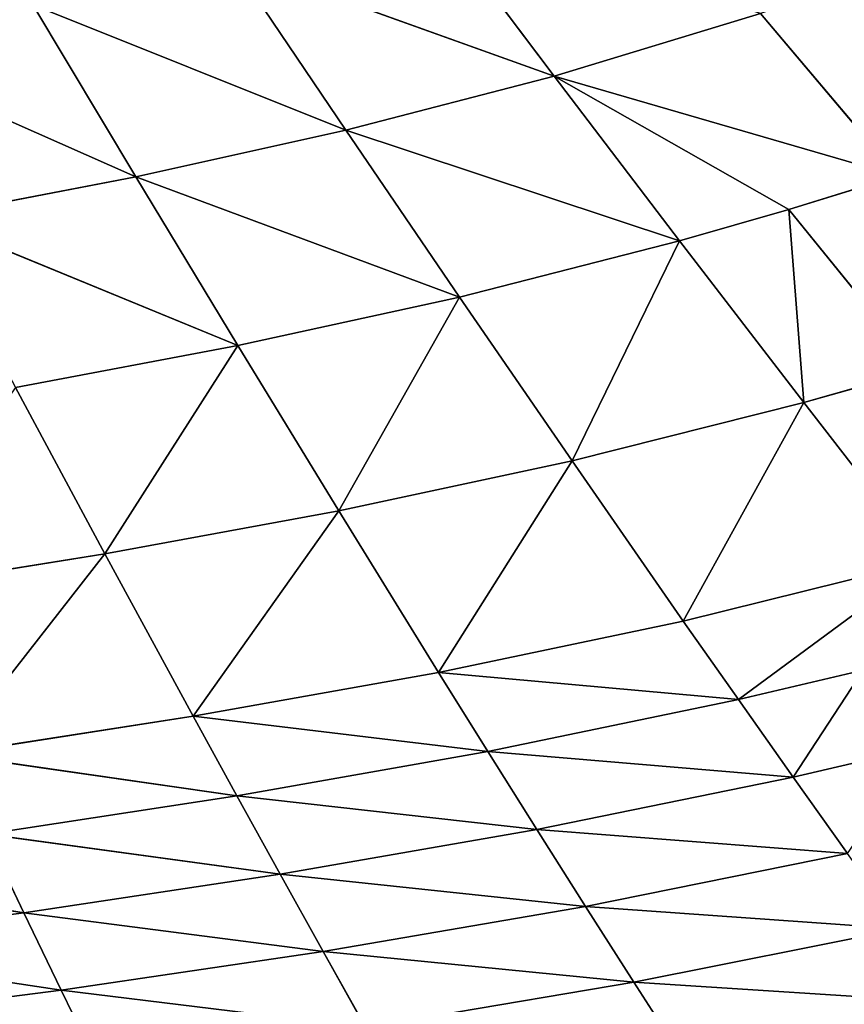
# Model space of a CAD drawing. Extents: x 0 to 605, y 0 to 400.
# Tile 748 of 1056: x 363 to 392, y 57 to 92. Entities that reach past the tile are written whole.
import ezdxf

# ---------------------------------------------------------------- set-up
doc = ezdxf.new("R2010")
doc.units = 0
doc.header["$LTSCALE"] = 25.4
doc.layers.get('0').update_dxf_attribs({"linetype": 'CONTINUOUS'})

# ---------------------------------------------------------------- blocks, each defined once
blk = doc.blocks.new('ATLANTA610_-_S_STL')
at = {"color": 0}
for p, q in [((384.864, 49.078, 342.05), (386.554, 50.821, 344.682)), ((384.864, 49.078, 342.05), (386.554, 50.821, 344.682)), ((384.864, 49.078, 342.05), (396.189, 50.413, 342.779)), ((384.864, 49.078, 342.05), (396.189, 50.413, 342.779)), ((365.967, 49.889, 345.01), (364.659, 48.206, 342.325)), ((365.967, 49.889, 345.01), (364.659, 48.206, 342.325)), ((375.405, 49.479, 343.647), (364.659, 48.206, 342.325)), ((375.405, 49.479, 343.647), (364.659, 48.206, 342.325)), ((375.405, 49.479, 343.647), (373.898, 47.814, 340.964)), ((375.405, 49.479, 343.647), (373.898, 47.814, 340.964)), ((384.864, 49.078, 342.05), (375.405, 49.479, 343.647)), ((384.864, 49.078, 342.05), (375.405, 49.479, 343.647)), ((384.864, 49.078, 342.05), (373.898, 47.814, 340.964)), ((384.864, 49.078, 342.05), (373.898, 47.814, 340.964)), ((384.864, 49.078, 342.05), (383.16, 47.432, 339.375)), ((384.864, 49.078, 342.05), (383.16, 47.432, 339.375)), ((394.303, 48.688, 340.162), (384.864, 49.078, 342.05)), ((394.303, 48.688, 340.162), (384.864, 49.078, 342.05)), ((394.303, 48.688, 340.162), (383.16, 47.432, 339.375)), ((394.303, 48.688, 340.162), (383.16, 47.432, 339.375)), ((355.466, 48.605, 343.507), (364.659, 48.206, 342.325)), ((355.466, 48.605, 343.507), (364.659, 48.206, 342.325)), ((354.344, 46.996, 340.776), (364.659, 48.206, 342.325)), ((354.344, 46.996, 340.776), (364.659, 48.206, 342.325)), ((363.339, 46.616, 339.593), (364.659, 48.206, 342.325)), ((363.339, 46.616, 339.593), (364.659, 48.206, 342.325)), ((364.659, 48.206, 342.325), (373.898, 47.814, 340.964)), ((364.659, 48.206, 342.325), (373.898, 47.814, 340.964)), ((363.339, 46.616, 339.593), (373.898, 47.814, 340.964)), ((363.339, 46.616, 339.593), (373.898, 47.814, 340.964)), ((372.38, 46.243, 338.237), (373.898, 47.814, 340.964)), ((372.38, 46.243, 338.237), (373.898, 47.814, 340.964)), ((373.898, 47.814, 340.964), (383.16, 47.432, 339.375)), ((373.898, 47.814, 340.964), (383.16, 47.432, 339.375)), ((372.38, 46.243, 338.237), (383.16, 47.432, 339.375)), ((372.38, 46.243, 338.237), (383.16, 47.432, 339.375)), ((381.441, 45.879, 336.659), (383.16, 47.432, 339.375)), ((381.441, 45.879, 336.659), (383.16, 47.432, 339.375)), ((383.16, 47.432, 339.375), (392.401, 47.06, 337.503)), ((383.16, 47.432, 339.375), (392.401, 47.06, 337.503)), ((354.344, 46.996, 340.776), (363.339, 46.616, 339.593)), ((354.344, 46.996, 340.776), (363.339, 46.616, 339.593)), ((381.441, 45.879, 336.659), (392.401, 47.06, 337.503)), ((381.441, 45.879, 336.659), (392.401, 47.06, 337.503)), ((390.483, 45.525, 334.804), (392.401, 47.06, 337.503)), ((390.483, 45.525, 334.804), (392.401, 47.06, 337.503)), ((363.339, 46.616, 339.593), (353.213, 45.476, 337.999)), ((363.339, 46.616, 339.593), (353.213, 45.476, 337.999)), ((363.339, 46.616, 339.593), (362.009, 45.115, 336.818)), ((363.339, 46.616, 339.593), (362.009, 45.115, 336.818)), ((363.339, 46.616, 339.593), (372.38, 46.243, 338.237)), ((363.339, 46.616, 339.593), (372.38, 46.243, 338.237)), ((372.38, 46.243, 338.237), (362.009, 45.115, 336.818)), ((372.38, 46.243, 338.237), (362.009, 45.115, 336.818)), ((372.38, 46.243, 338.237), (370.85, 44.761, 335.468)), ((372.38, 46.243, 338.237), (370.85, 44.761, 335.468)), ((372.38, 46.243, 338.237), (381.441, 45.879, 336.659)), ((372.38, 46.243, 338.237), (381.441, 45.879, 336.659)), ((381.441, 45.879, 336.659), (370.85, 44.761, 335.468)), ((381.441, 45.879, 336.659), (370.85, 44.761, 335.468)), ((381.441, 45.879, 336.659), (379.711, 44.416, 333.903)), ((381.441, 45.879, 336.659), (379.711, 44.416, 333.903)), ((381.441, 45.879, 336.659), (390.483, 45.525, 334.804)), ((381.441, 45.879, 336.659), (390.483, 45.525, 334.804)), ((390.483, 45.525, 334.804), (379.711, 44.416, 333.903)), ((390.483, 45.525, 334.804), (379.711, 44.416, 333.903)), ((390.483, 45.525, 334.804), (388.552, 44.081, 332.068)), ((390.483, 45.525, 334.804), (388.552, 44.081, 332.068)), ((390.483, 45.525, 334.804), (392.952, 43.918, 331.032)), ((390.483, 45.525, 334.804), (392.952, 43.918, 331.032)), ((390.483, 45.525, 334.804), (394.983, 45.353, 333.756)), ((390.483, 45.525, 334.804), (394.983, 45.353, 333.756)), ((370.85, 44.761, 335.468), (362.009, 45.115, 336.818)), ((370.85, 44.761, 335.468), (362.009, 45.115, 336.818)), ((360.67, 43.7, 334), (370.85, 44.761, 335.468)), ((360.67, 43.7, 334), (370.85, 44.761, 335.468)), ((369.309, 43.365, 332.659), (370.85, 44.761, 335.468)), ((369.309, 43.365, 332.659), (370.85, 44.761, 335.468)), ((379.711, 44.416, 333.903), (370.85, 44.761, 335.468)), ((379.711, 44.416, 333.903), (370.85, 44.761, 335.468)), ((369.309, 43.365, 332.659), (379.711, 44.416, 333.903)), ((369.309, 43.365, 332.659), (379.711, 44.416, 333.903)), ((377.968, 43.039, 331.108), (379.711, 44.416, 333.903)), ((377.968, 43.039, 331.108), (379.711, 44.416, 333.903)), ((388.552, 44.081, 332.068), (379.711, 44.416, 333.903)), ((388.552, 44.081, 332.068), (379.711, 44.416, 333.903)), ((377.968, 43.039, 331.108), (388.552, 44.081, 332.068)), ((377.968, 43.039, 331.108), (388.552, 44.081, 332.068)), ((386.608, 42.723, 329.295), (388.552, 44.081, 332.068)), ((386.608, 42.723, 329.295), (388.552, 44.081, 332.068)), ((392.952, 43.918, 331.032), (388.552, 44.081, 332.068)), ((392.952, 43.918, 331.032), (388.552, 44.081, 332.068)), ((395.188, 42.418, 327.168), (388.552, 44.081, 332.068)), ((395.188, 42.418, 327.168), (388.552, 44.081, 332.068)), ((360.67, 43.7, 334), (366.197, 40.815, 326.925)), ((360.67, 43.7, 334), (369.309, 43.365, 332.659)), ((360.67, 43.7, 334), (366.197, 40.815, 326.925)), ((360.67, 43.7, 334), (369.309, 43.365, 332.659)), ((369.309, 43.365, 332.659), (366.197, 40.815, 326.925)), ((369.309, 43.365, 332.659), (366.197, 40.815, 326.925)), ((369.309, 43.365, 332.659), (377.968, 43.039, 331.108)), ((374.449, 40.527, 325.408), (369.309, 43.365, 332.659)), ((374.449, 40.527, 325.408), (369.309, 43.365, 332.659)), ((369.309, 43.365, 332.659), (377.968, 43.039, 331.108)), ((377.968, 43.039, 331.108), (374.449, 40.527, 325.408)), ((377.968, 43.039, 331.108), (374.449, 40.527, 325.408)), ((377.968, 43.039, 331.108), (382.682, 40.248, 323.644)), ((377.968, 43.039, 331.108), (382.682, 40.248, 323.644)), ((377.968, 43.039, 331.108), (386.608, 42.723, 329.295)), ((377.968, 43.039, 331.108), (386.608, 42.723, 329.295)), ((382.682, 40.248, 323.644), (386.608, 42.723, 329.295)), ((382.682, 40.248, 323.644), (386.608, 42.723, 329.295)), ((386.608, 42.723, 329.295), (390.858, 39.98, 321.583)), ((386.608, 42.723, 329.295), (390.858, 39.98, 321.583)), ((386.608, 42.723, 329.295), (395.188, 42.418, 327.168)), ((386.608, 42.723, 329.295), (395.188, 42.418, 327.168)), ((390.858, 39.98, 321.583), (395.188, 42.418, 327.168)), ((390.858, 39.98, 321.583), (395.188, 42.418, 327.168)), ((357.964, 41.111, 328.244), (366.197, 40.815, 326.925)), ((357.964, 41.111, 328.244), (366.197, 40.815, 326.925)), ((363.048, 38.561, 321.047), (366.197, 40.815, 326.925)), ((363.048, 38.561, 321.047), (366.197, 40.815, 326.925)), ((366.197, 40.815, 326.925), (370.888, 38.31, 319.572)), ((374.449, 40.527, 325.408), (366.197, 40.815, 326.925)), ((374.449, 40.527, 325.408), (366.197, 40.815, 326.925)), ((366.197, 40.815, 326.925), (370.888, 38.31, 319.572)), ((374.449, 40.527, 325.408), (370.888, 38.31, 319.572)), ((374.449, 40.527, 325.408), (370.888, 38.31, 319.572)), ((382.682, 40.248, 323.644), (374.449, 40.527, 325.408)), ((382.682, 40.248, 323.644), (374.449, 40.527, 325.408)), ((378.711, 38.067, 317.863), (374.449, 40.527, 325.408)), ((378.711, 38.067, 317.863), (374.449, 40.527, 325.408)), ((382.682, 40.248, 323.644), (378.711, 38.067, 317.863)), ((382.682, 40.248, 323.644), (378.711, 38.067, 317.863)), ((382.682, 40.248, 323.644), (386.48, 37.833, 315.874)), ((382.682, 40.248, 323.644), (386.48, 37.833, 315.874)), ((382.682, 40.248, 323.644), (390.858, 39.98, 321.583)), ((382.682, 40.248, 323.644), (390.858, 39.98, 321.583)), ((386.48, 37.833, 315.874), (390.858, 39.98, 321.583)), ((386.48, 37.833, 315.874), (390.858, 39.98, 321.583)), ((390.858, 39.98, 321.583), (390.335, 37.72, 314.764)), ((390.858, 39.98, 321.583), (390.335, 37.72, 314.764)), ((390.335, 37.72, 314.764), (394.915, 39.849, 320.43)), ((390.335, 37.72, 314.764), (394.915, 39.849, 320.43)), ((390.858, 39.98, 321.583), (394.915, 39.849, 320.43)), ((390.858, 39.98, 321.583), (394.915, 39.849, 320.43)), ((359.866, 36.571, 315.038), (370.888, 38.31, 319.572)), ((359.866, 36.571, 315.038), (370.888, 38.31, 319.572)), ((363.048, 38.561, 321.047), (370.888, 38.31, 319.572)), ((363.048, 38.561, 321.047), (370.888, 38.31, 319.572)), ((370.888, 38.31, 319.572), (367.291, 36.355, 313.611)), ((370.888, 38.31, 319.572), (367.291, 36.355, 313.611)), ((378.711, 38.067, 317.863), (370.888, 38.31, 319.572)), ((378.711, 38.067, 317.863), (370.888, 38.31, 319.572)), ((378.711, 38.067, 317.863), (367.291, 36.355, 313.611)), ((378.711, 38.067, 317.863), (367.291, 36.355, 313.611)), ((374.7, 36.146, 311.963), (378.711, 38.067, 317.863)), ((374.7, 36.146, 311.963), (378.711, 38.067, 317.863)), ((386.48, 37.833, 315.874), (378.711, 38.067, 317.863)), ((386.48, 37.833, 315.874), (378.711, 38.067, 317.863)), ((386.48, 37.833, 315.874), (374.7, 36.146, 311.963)), ((386.48, 37.833, 315.874), (374.7, 36.146, 311.963)), ((386.48, 37.833, 315.874), (382.057, 35.945, 310.053)), ((386.48, 37.833, 315.874), (382.057, 35.945, 310.053)), ((382.057, 35.945, 310.053), (390.335, 37.72, 314.764)), ((382.057, 35.945, 310.053), (390.335, 37.72, 314.764)), ((386.48, 37.833, 315.874), (390.335, 37.72, 314.764)), ((386.48, 37.833, 315.874), (390.335, 37.72, 314.764)), ((389.337, 35.752, 307.848), (394.166, 37.609, 313.573)), ((389.337, 35.752, 307.848), (394.166, 37.609, 313.573)), ((390.335, 37.72, 314.764), (394.166, 37.609, 313.573)), ((390.335, 37.72, 314.764), (394.166, 37.609, 313.573)), ((359.866, 36.571, 315.038), (367.291, 36.355, 313.611)), ((359.866, 36.571, 315.038), (367.291, 36.355, 313.611)), ((356.655, 34.815, 308.908), (367.291, 36.355, 313.611)), ((356.655, 34.815, 308.908), (367.291, 36.355, 313.611)), ((367.291, 36.355, 313.611), (363.661, 34.631, 307.535)), ((367.291, 36.355, 313.611), (363.661, 34.631, 307.535)), ((374.7, 36.146, 311.963), (367.291, 36.355, 313.611)), ((374.7, 36.146, 311.963), (367.291, 36.355, 313.611)), ((374.7, 36.146, 311.963), (363.661, 34.631, 307.535)), ((374.7, 36.146, 311.963), (363.661, 34.631, 307.535)), ((370.652, 34.453, 305.956), (374.7, 36.146, 311.963)), ((370.652, 34.453, 305.956), (374.7, 36.146, 311.963)), ((382.057, 35.945, 310.053), (370.652, 34.453, 305.956)), ((382.057, 35.945, 310.053), (370.652, 34.453, 305.956)), ((382.057, 35.945, 310.053), (374.7, 36.146, 311.963)), ((382.057, 35.945, 310.053), (374.7, 36.146, 311.963)), ((382.057, 35.945, 310.053), (377.595, 34.282, 304.129)), ((382.057, 35.945, 310.053), (377.595, 34.282, 304.129)), ((382.057, 35.945, 310.053), (389.337, 35.752, 307.848)), ((382.057, 35.945, 310.053), (389.337, 35.752, 307.848))]:
    blk.add_line(p, q, dxfattribs=at)
mesh = blk.add_polyface(dxfattribs=at)
corners = [(398.058, 52.24, 345.354), (396.189, 50.413, 342.779), (386.554, 50.821, 344.682)]
mesh.append_faces([[corners[k] for k in face] for face in [(0, 1, 2)]], dxfattribs={"color": 0})
mesh = blk.add_polyface(dxfattribs=at)
corners = [(386.554, 50.821, 344.682), (384.864, 49.078, 342.05), (375.405, 49.479, 343.647)]
mesh.append_faces([[corners[k] for k in face] for face in [(0, 1, 2)]], dxfattribs={"color": 0})
mesh = blk.add_polyface(dxfattribs=at)
corners = [(386.554, 50.821, 344.682), (396.189, 50.413, 342.779), (384.864, 49.078, 342.05)]
mesh.append_faces([[corners[k] for k in face] for face in [(0, 1, 2)]], dxfattribs={"color": 0})
mesh = blk.add_polyface(dxfattribs=at)
corners = [(396.189, 50.413, 342.779), (394.303, 48.688, 340.162), (384.864, 49.078, 342.05)]
mesh.append_faces([[corners[k] for k in face] for face in [(0, 1, 2)]], dxfattribs={"color": 0})
mesh = blk.add_polyface(dxfattribs=at)
corners = [(365.967, 49.889, 345.01), (364.659, 48.206, 342.325), (355.466, 48.605, 343.507)]
mesh.append_faces([[corners[k] for k in face] for face in [(0, 1, 2)]], dxfattribs={"color": 0})
mesh = blk.add_polyface(dxfattribs=at)
corners = [(365.967, 49.889, 345.01), (375.405, 49.479, 343.647), (364.659, 48.206, 342.325)]
mesh.append_faces([[corners[k] for k in face] for face in [(0, 1, 2)]], dxfattribs={"color": 0})
mesh = blk.add_polyface(dxfattribs=at)
corners = [(375.405, 49.479, 343.647), (373.898, 47.814, 340.964), (364.659, 48.206, 342.325)]
mesh.append_faces([[corners[k] for k in face] for face in [(0, 1, 2)]], dxfattribs={"color": 0})
mesh = blk.add_polyface(dxfattribs=at)
corners = [(375.405, 49.479, 343.647), (384.864, 49.078, 342.05), (373.898, 47.814, 340.964)]
mesh.append_faces([[corners[k] for k in face] for face in [(0, 1, 2)]], dxfattribs={"color": 0})
mesh = blk.add_polyface(dxfattribs=at)
corners = [(384.864, 49.078, 342.05), (383.16, 47.432, 339.375), (373.898, 47.814, 340.964)]
mesh.append_faces([[corners[k] for k in face] for face in [(0, 1, 2)]], dxfattribs={"color": 0})
mesh = blk.add_polyface(dxfattribs=at)
corners = [(384.864, 49.078, 342.05), (394.303, 48.688, 340.162), (383.16, 47.432, 339.375)]
mesh.append_faces([[corners[k] for k in face] for face in [(0, 1, 2)]], dxfattribs={"color": 0})
mesh = blk.add_polyface(dxfattribs=at)
corners = [(394.303, 48.688, 340.162), (392.401, 47.06, 337.503), (383.16, 47.432, 339.375)]
mesh.append_faces([[corners[k] for k in face] for face in [(0, 1, 2)]], dxfattribs={"color": 0})
mesh = blk.add_polyface(dxfattribs=at)
corners = [(355.466, 48.605, 343.507), (364.659, 48.206, 342.325), (354.344, 46.996, 340.776)]
mesh.append_faces([[corners[k] for k in face] for face in [(0, 1, 2)]], dxfattribs={"color": 0})
mesh = blk.add_polyface(dxfattribs=at)
corners = [(364.659, 48.206, 342.325), (363.339, 46.616, 339.593), (354.344, 46.996, 340.776)]
mesh.append_faces([[corners[k] for k in face] for face in [(0, 1, 2)]], dxfattribs={"color": 0})
mesh = blk.add_polyface(dxfattribs=at)
corners = [(364.659, 48.206, 342.325), (373.898, 47.814, 340.964), (363.339, 46.616, 339.593)]
mesh.append_faces([[corners[k] for k in face] for face in [(0, 1, 2)]], dxfattribs={"color": 0})
mesh = blk.add_polyface(dxfattribs=at)
corners = [(373.898, 47.814, 340.964), (372.38, 46.243, 338.237), (363.339, 46.616, 339.593)]
mesh.append_faces([[corners[k] for k in face] for face in [(0, 1, 2)]], dxfattribs={"color": 0})
mesh = blk.add_polyface(dxfattribs=at)
corners = [(373.898, 47.814, 340.964), (383.16, 47.432, 339.375), (372.38, 46.243, 338.237)]
mesh.append_faces([[corners[k] for k in face] for face in [(0, 1, 2)]], dxfattribs={"color": 0})
mesh = blk.add_polyface(dxfattribs=at)
corners = [(383.16, 47.432, 339.375), (381.441, 45.879, 336.659), (372.38, 46.243, 338.237)]
mesh.append_faces([[corners[k] for k in face] for face in [(0, 1, 2)]], dxfattribs={"color": 0})
mesh = blk.add_polyface(dxfattribs=at)
corners = [(383.16, 47.432, 339.375), (392.401, 47.06, 337.503), (381.441, 45.879, 336.659)]
mesh.append_faces([[corners[k] for k in face] for face in [(0, 1, 2)]], dxfattribs={"color": 0})
mesh = blk.add_polyface(dxfattribs=at)
corners = [(354.344, 46.996, 340.776), (363.339, 46.616, 339.593), (353.213, 45.476, 337.999)]
mesh.append_faces([[corners[k] for k in face] for face in [(0, 1, 2)]], dxfattribs={"color": 0})
mesh = blk.add_polyface(dxfattribs=at)
corners = [(392.401, 47.06, 337.503), (390.483, 45.525, 334.804), (381.441, 45.879, 336.659)]
mesh.append_faces([[corners[k] for k in face] for face in [(0, 1, 2)]], dxfattribs={"color": 0})
mesh = blk.add_polyface(dxfattribs=at)
corners = [(392.401, 47.06, 337.503), (394.983, 45.353, 333.756), (390.483, 45.525, 334.804)]
mesh.append_faces([[corners[k] for k in face] for face in [(0, 1, 2)]], dxfattribs={"color": 0})
mesh = blk.add_polyface(dxfattribs=at)
corners = [(363.339, 46.616, 339.593), (362.009, 45.115, 336.818), (353.213, 45.476, 337.999)]
mesh.append_faces([[corners[k] for k in face] for face in [(0, 1, 2)]], dxfattribs={"color": 0})
mesh = blk.add_polyface(dxfattribs=at)
corners = [(363.339, 46.616, 339.593), (372.38, 46.243, 338.237), (362.009, 45.115, 336.818)]
mesh.append_faces([[corners[k] for k in face] for face in [(0, 1, 2)]], dxfattribs={"color": 0})
mesh = blk.add_polyface(dxfattribs=at)
corners = [(372.38, 46.243, 338.237), (370.85, 44.761, 335.468), (362.009, 45.115, 336.818)]
mesh.append_faces([[corners[k] for k in face] for face in [(0, 1, 2)]], dxfattribs={"color": 0})
mesh = blk.add_polyface(dxfattribs=at)
corners = [(372.38, 46.243, 338.237), (381.441, 45.879, 336.659), (370.85, 44.761, 335.468)]
mesh.append_faces([[corners[k] for k in face] for face in [(0, 1, 2)]], dxfattribs={"color": 0})
mesh = blk.add_polyface(dxfattribs=at)
corners = [(381.441, 45.879, 336.659), (379.711, 44.416, 333.903), (370.85, 44.761, 335.468)]
mesh.append_faces([[corners[k] for k in face] for face in [(0, 1, 2)]], dxfattribs={"color": 0})
mesh = blk.add_polyface(dxfattribs=at)
corners = [(381.441, 45.879, 336.659), (390.483, 45.525, 334.804), (379.711, 44.416, 333.903)]
mesh.append_faces([[corners[k] for k in face] for face in [(0, 1, 2)]], dxfattribs={"color": 0})
mesh = blk.add_polyface(dxfattribs=at)
corners = [(390.483, 45.525, 334.804), (388.552, 44.081, 332.068), (379.711, 44.416, 333.903)]
mesh.append_faces([[corners[k] for k in face] for face in [(0, 1, 2)]], dxfattribs={"color": 0})
mesh = blk.add_polyface(dxfattribs=at)
corners = [(390.483, 45.525, 334.804), (392.952, 43.918, 331.032), (388.552, 44.081, 332.068)]
mesh.append_faces([[corners[k] for k in face] for face in [(0, 1, 2)]], dxfattribs={"color": 0})
mesh = blk.add_polyface(dxfattribs=at)
corners = [(390.483, 45.525, 334.804), (394.983, 45.353, 333.756), (392.952, 43.918, 331.032)]
mesh.append_faces([[corners[k] for k in face] for face in [(0, 1, 2)]], dxfattribs={"color": 0})
mesh = blk.add_polyface(dxfattribs=at)
corners = [(362.009, 45.115, 336.818), (370.85, 44.761, 335.468), (360.67, 43.7, 334)]
mesh.append_faces([[corners[k] for k in face] for face in [(0, 1, 2)]], dxfattribs={"color": 0})
mesh = blk.add_polyface(dxfattribs=at)
corners = [(370.85, 44.761, 335.468), (369.309, 43.365, 332.659), (360.67, 43.7, 334)]
mesh.append_faces([[corners[k] for k in face] for face in [(0, 1, 2)]], dxfattribs={"color": 0})
mesh = blk.add_polyface(dxfattribs=at)
corners = [(370.85, 44.761, 335.468), (379.711, 44.416, 333.903), (369.309, 43.365, 332.659)]
mesh.append_faces([[corners[k] for k in face] for face in [(0, 1, 2)]], dxfattribs={"color": 0})
mesh = blk.add_polyface(dxfattribs=at)
corners = [(379.711, 44.416, 333.903), (377.968, 43.039, 331.108), (369.309, 43.365, 332.659)]
mesh.append_faces([[corners[k] for k in face] for face in [(0, 1, 2)]], dxfattribs={"color": 0})
mesh = blk.add_polyface(dxfattribs=at)
corners = [(379.711, 44.416, 333.903), (388.552, 44.081, 332.068), (377.968, 43.039, 331.108)]
mesh.append_faces([[corners[k] for k in face] for face in [(0, 1, 2)]], dxfattribs={"color": 0})
mesh = blk.add_polyface(dxfattribs=at)
corners = [(388.552, 44.081, 332.068), (386.608, 42.723, 329.295), (377.968, 43.039, 331.108)]
mesh.append_faces([[corners[k] for k in face] for face in [(0, 1, 2)]], dxfattribs={"color": 0})
mesh = blk.add_polyface(dxfattribs=at)
corners = [(388.552, 44.081, 332.068), (395.188, 42.418, 327.168), (386.608, 42.723, 329.295)]
mesh.append_faces([[corners[k] for k in face] for face in [(0, 1, 2)]], dxfattribs={"color": 0})
mesh = blk.add_polyface(dxfattribs=at)
corners = [(388.552, 44.081, 332.068), (392.952, 43.918, 331.032), (395.188, 42.418, 327.168)]
mesh.append_faces([[corners[k] for k in face] for face in [(0, 1, 2)]], dxfattribs={"color": 0})
mesh = blk.add_polyface(dxfattribs=at)
corners = [(360.67, 43.7, 334), (366.197, 40.815, 326.925), (357.964, 41.111, 328.244)]
mesh.append_faces([[corners[k] for k in face] for face in [(0, 1, 2)]], dxfattribs={"color": 0})
mesh = blk.add_polyface(dxfattribs=at)
corners = [(360.67, 43.7, 334), (369.309, 43.365, 332.659), (366.197, 40.815, 326.925)]
mesh.append_faces([[corners[k] for k in face] for face in [(0, 1, 2)]], dxfattribs={"color": 0})
mesh = blk.add_polyface(dxfattribs=at)
corners = [(369.309, 43.365, 332.659), (374.449, 40.527, 325.408), (366.197, 40.815, 326.925)]
mesh.append_faces([[corners[k] for k in face] for face in [(0, 1, 2)]], dxfattribs={"color": 0})
mesh = blk.add_polyface(dxfattribs=at)
corners = [(369.309, 43.365, 332.659), (377.968, 43.039, 331.108), (374.449, 40.527, 325.408)]
mesh.append_faces([[corners[k] for k in face] for face in [(0, 1, 2)]], dxfattribs={"color": 0})
mesh = blk.add_polyface(dxfattribs=at)
corners = [(377.968, 43.039, 331.108), (382.682, 40.248, 323.644), (374.449, 40.527, 325.408)]
mesh.append_faces([[corners[k] for k in face] for face in [(0, 1, 2)]], dxfattribs={"color": 0})
mesh = blk.add_polyface(dxfattribs=at)
corners = [(377.968, 43.039, 331.108), (386.608, 42.723, 329.295), (382.682, 40.248, 323.644)]
mesh.append_faces([[corners[k] for k in face] for face in [(0, 1, 2)]], dxfattribs={"color": 0})
mesh = blk.add_polyface(dxfattribs=at)
corners = [(386.608, 42.723, 329.295), (390.858, 39.98, 321.583), (382.682, 40.248, 323.644)]
mesh.append_faces([[corners[k] for k in face] for face in [(0, 1, 2)]], dxfattribs={"color": 0})
mesh = blk.add_polyface(dxfattribs=at)
corners = [(386.608, 42.723, 329.295), (395.188, 42.418, 327.168), (390.858, 39.98, 321.583)]
mesh.append_faces([[corners[k] for k in face] for face in [(0, 1, 2)]], dxfattribs={"color": 0})
mesh = blk.add_polyface(dxfattribs=at)
corners = [(395.188, 42.418, 327.168), (394.915, 39.849, 320.43), (390.858, 39.98, 321.583)]
mesh.append_faces([[corners[k] for k in face] for face in [(0, 1, 2)]], dxfattribs={"color": 0})
mesh = blk.add_polyface(dxfattribs=at)
corners = [(357.964, 41.111, 328.244), (366.197, 40.815, 326.925), (363.048, 38.561, 321.047)]
mesh.append_faces([[corners[k] for k in face] for face in [(0, 1, 2)]], dxfattribs={"color": 0})
mesh = blk.add_polyface(dxfattribs=at)
corners = [(366.197, 40.815, 326.925), (370.888, 38.31, 319.572), (363.048, 38.561, 321.047)]
mesh.append_faces([[corners[k] for k in face] for face in [(0, 1, 2)]], dxfattribs={"color": 0})
mesh = blk.add_polyface(dxfattribs=at)
corners = [(366.197, 40.815, 326.925), (374.449, 40.527, 325.408), (370.888, 38.31, 319.572)]
mesh.append_faces([[corners[k] for k in face] for face in [(0, 1, 2)]], dxfattribs={"color": 0})
mesh = blk.add_polyface(dxfattribs=at)
corners = [(374.449, 40.527, 325.408), (378.711, 38.067, 317.863), (370.888, 38.31, 319.572)]
mesh.append_faces([[corners[k] for k in face] for face in [(0, 1, 2)]], dxfattribs={"color": 0})
mesh = blk.add_polyface(dxfattribs=at)
corners = [(374.449, 40.527, 325.408), (382.682, 40.248, 323.644), (378.711, 38.067, 317.863)]
mesh.append_faces([[corners[k] for k in face] for face in [(0, 1, 2)]], dxfattribs={"color": 0})
mesh = blk.add_polyface(dxfattribs=at)
corners = [(382.682, 40.248, 323.644), (386.48, 37.833, 315.874), (378.711, 38.067, 317.863)]
mesh.append_faces([[corners[k] for k in face] for face in [(0, 1, 2)]], dxfattribs={"color": 0})
mesh = blk.add_polyface(dxfattribs=at)
corners = [(382.682, 40.248, 323.644), (390.858, 39.98, 321.583), (386.48, 37.833, 315.874)]
mesh.append_faces([[corners[k] for k in face] for face in [(0, 1, 2)]], dxfattribs={"color": 0})
mesh = blk.add_polyface(dxfattribs=at)
corners = [(390.858, 39.98, 321.583), (390.335, 37.72, 314.764), (386.48, 37.833, 315.874)]
mesh.append_faces([[corners[k] for k in face] for face in [(0, 1, 2)]], dxfattribs={"color": 0})
mesh = blk.add_polyface(dxfattribs=at)
corners = [(390.858, 39.98, 321.583), (394.915, 39.849, 320.43), (390.335, 37.72, 314.764)]
mesh.append_faces([[corners[k] for k in face] for face in [(0, 1, 2)]], dxfattribs={"color": 0})
mesh = blk.add_polyface(dxfattribs=at)
corners = [(394.915, 39.849, 320.43), (394.166, 37.609, 313.573), (390.335, 37.72, 314.764)]
mesh.append_faces([[corners[k] for k in face] for face in [(0, 1, 2)]], dxfattribs={"color": 0})
mesh = blk.add_polyface(dxfattribs=at)
corners = [(363.048, 38.561, 321.047), (370.888, 38.31, 319.572), (359.866, 36.571, 315.038)]
mesh.append_faces([[corners[k] for k in face] for face in [(0, 1, 2)]], dxfattribs={"color": 0})
mesh = blk.add_polyface(dxfattribs=at)
corners = [(370.888, 38.31, 319.572), (367.291, 36.355, 313.611), (359.866, 36.571, 315.038)]
mesh.append_faces([[corners[k] for k in face] for face in [(0, 1, 2)]], dxfattribs={"color": 0})
mesh = blk.add_polyface(dxfattribs=at)
corners = [(370.888, 38.31, 319.572), (378.711, 38.067, 317.863), (367.291, 36.355, 313.611)]
mesh.append_faces([[corners[k] for k in face] for face in [(0, 1, 2)]], dxfattribs={"color": 0})
mesh = blk.add_polyface(dxfattribs=at)
corners = [(378.711, 38.067, 317.863), (374.7, 36.146, 311.963), (367.291, 36.355, 313.611)]
mesh.append_faces([[corners[k] for k in face] for face in [(0, 1, 2)]], dxfattribs={"color": 0})
mesh = blk.add_polyface(dxfattribs=at)
corners = [(378.711, 38.067, 317.863), (386.48, 37.833, 315.874), (374.7, 36.146, 311.963)]
mesh.append_faces([[corners[k] for k in face] for face in [(0, 1, 2)]], dxfattribs={"color": 0})
mesh = blk.add_polyface(dxfattribs=at)
corners = [(386.48, 37.833, 315.874), (382.057, 35.945, 310.053), (374.7, 36.146, 311.963)]
mesh.append_faces([[corners[k] for k in face] for face in [(0, 1, 2)]], dxfattribs={"color": 0})
mesh = blk.add_polyface(dxfattribs=at)
corners = [(386.48, 37.833, 315.874), (390.335, 37.72, 314.764), (382.057, 35.945, 310.053)]
mesh.append_faces([[corners[k] for k in face] for face in [(0, 1, 2)]], dxfattribs={"color": 0})
mesh = blk.add_polyface(dxfattribs=at)
corners = [(382.057, 35.945, 310.053), (394.166, 37.609, 313.573), (389.337, 35.752, 307.848), (390.335, 37.72, 314.764)]
mesh.append_faces([[corners[k] for k in face] for face in [(0, 1, 2), (1, 0, 3)]], dxfattribs={"vtx0": -1, "color": 0})
mesh = blk.add_polyface(dxfattribs=at)
corners = [(394.166, 37.609, 313.573), (392.94, 35.659, 306.627), (389.337, 35.752, 307.848)]
mesh.append_faces([[corners[k] for k in face] for face in [(0, 1, 2)]], dxfattribs={"color": 0})
mesh = blk.add_polyface(dxfattribs=at)
corners = [(359.866, 36.571, 315.038), (367.291, 36.355, 313.611), (356.655, 34.815, 308.908)]
mesh.append_faces([[corners[k] for k in face] for face in [(0, 1, 2)]], dxfattribs={"color": 0})
mesh = blk.add_polyface(dxfattribs=at)
corners = [(367.291, 36.355, 313.611), (363.661, 34.631, 307.535), (356.655, 34.815, 308.908)]
mesh.append_faces([[corners[k] for k in face] for face in [(0, 1, 2)]], dxfattribs={"color": 0})
mesh = blk.add_polyface(dxfattribs=at)
corners = [(367.291, 36.355, 313.611), (374.7, 36.146, 311.963), (363.661, 34.631, 307.535)]
mesh.append_faces([[corners[k] for k in face] for face in [(0, 1, 2)]], dxfattribs={"color": 0})
mesh = blk.add_polyface(dxfattribs=at)
corners = [(374.7, 36.146, 311.963), (370.652, 34.453, 305.956), (363.661, 34.631, 307.535)]
mesh.append_faces([[corners[k] for k in face] for face in [(0, 1, 2)]], dxfattribs={"color": 0})
mesh = blk.add_polyface(dxfattribs=at)
corners = [(374.7, 36.146, 311.963), (382.057, 35.945, 310.053), (370.652, 34.453, 305.956)]
mesh.append_faces([[corners[k] for k in face] for face in [(0, 1, 2)]], dxfattribs={"color": 0})
mesh = blk.add_polyface(dxfattribs=at)
corners = [(382.057, 35.945, 310.053), (377.595, 34.282, 304.129), (370.652, 34.453, 305.956)]
mesh.append_faces([[corners[k] for k in face] for face in [(0, 1, 2)]], dxfattribs={"color": 0})
mesh = blk.add_polyface(dxfattribs=at)
corners = [(382.057, 35.945, 310.053), (389.337, 35.752, 307.848), (377.595, 34.282, 304.129)]
mesh.append_faces([[corners[k] for k in face] for face in [(0, 1, 2)]], dxfattribs={"color": 0})
mesh = blk.add_polyface(dxfattribs=at)
corners = [(356.655, 34.815, 308.908), (363.661, 34.631, 307.535), (353.417, 33.272, 302.667)]
mesh.append_faces([[corners[k] for k in face] for face in [(0, 1, 2)]], dxfattribs={"color": 0})

msp = doc.modelspace()

# ---------------------------------------------------------------- block references
at = {"color": 254, "extrusion": (0, -1, 5.55112e-17)}
msp.add_blockref('ATLANTA610_-_S_STL', (-0.269, -0.066, -399.883), dxfattribs=at)

doc.saveas('drawing.dxf')
